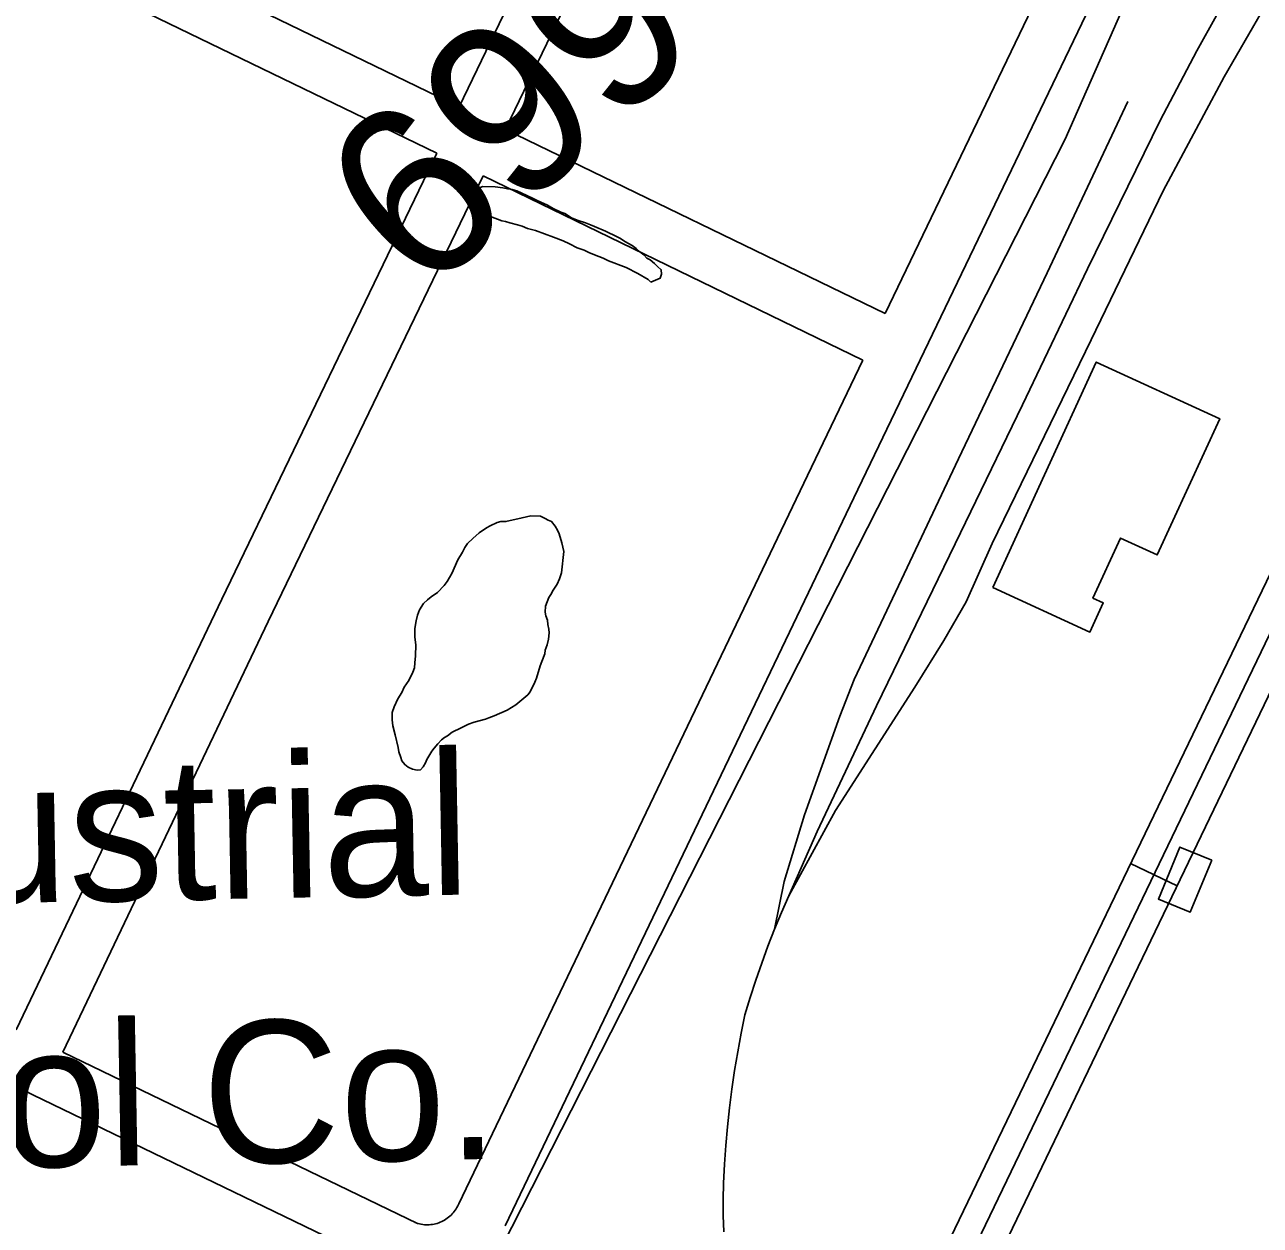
# Model space of a CAD drawing. Extents: x 3651524 to 3689615, y 505651 to 531377.
# Drawn here: x 3658111 to 3658830, y 514500 to 515199 of the extents above; entities that cross this region are included whole.
import ezdxf

# ---------------------------------------------------------------- set-up
doc = ezdxf.new("R2010")
doc.units = 0
for name, color, linetype in [('V-BLDG-IDEN', 7, 'Continuous'), ('V-BLDG-OTLN', 7, 'Continuous'), ('V-CHAN-NAID', 7, 'Continuous'), ('V-RAIL-TRAK', 7, 'Continuous'), ('V-ROAD-CNTR', 7, 'Continuous'), ('V-SITE-OTLN', 7, 'Continuous'), ('V-SITE-VEGE', 7, 'Continuous'), ('V-SURV-IDEN', 7, 'Continuous')]:
    doc.layers.add(name, color=color, linetype=linetype)

msp = doc.modelspace()

# ---------------------------------------------------------------- linework, layer by layer
at = {"layer": 'V-BLDG-OTLN'}
for points in [[(3658674.734, 514871.659), (3658734.927, 515002.987), (3658806.888, 514970.004), (3658770.517, 514890.653), (3658749.017, 514900.506), (3658732.992, 514865.542), (3658739.064, 514862.759), (3658731.267, 514845.746)], [(3658802.212, 514712.917), (3658789.705, 514682.668), (3658771.199, 514690.319), (3658783.706, 514720.568)]]:
    msp.add_lwpolyline(points, close=True, dxfattribs=at)
at = {"layer": 'V-RAIL-TRAK'}
for points in [[(3658556.047, 514692.128), (3658572.386, 514729.555), (3658607.05, 514802.826), (3658652.753, 514897.147), (3658691.966, 514978.172), (3658729.85, 515057.2), (3658772.277, 515143.728), (3658793.539, 515184.321), (3658805.067, 515204.847), (3658821.396, 515233.117), (3658864.908, 515313.255), (3658909.366, 515399.724)], [(3658629.236, 514813.633), (3658646.298, 514840.868), (3658659.155, 514863.388), (3658674.376, 514897.286), (3658731.97, 515015.935), (3658773.892, 515102.731), (3658809.378, 515169.113), (3658831.054, 515206.387), (3658868.26, 515270.684), (3658899.003, 515331.349), (3658918.18, 515370.223)], [(3658547.681, 514672.752), (3658553.315, 514700.568), (3658565.115, 514739.398), (3658585.589, 514796.801), (3658594.09, 514818.176), (3658619.821, 514872.626), (3658654.764, 514946.653), (3658706.466, 515055.044), (3658753.337, 515154.671)], [(3658518.079, 514496.558), (3658517.796, 514505.985), (3658517.739, 514515.416), (3658517.909, 514524.847), (3658518.466, 514535.83), (3658519.232, 514546.804), (3658520.205, 514557.758), (3658521.386, 514568.693), (3658522.775, 514579.602), (3658524.372, 514590.485), (3658526.175, 514601.336), (3658528.184, 514612.147), (3658530.398, 514622.922), (3658533.433, 514633.029), (3658536.681, 514643.07), (3658540.138, 514653.04), (3658543.806, 514662.936), (3658547.681, 514672.752), (3658551.76, 514682.484), (3658556.047, 514692.128), (3658583.17, 514741.962), (3658629.236, 514813.633)]]:
    msp.add_lwpolyline(points, dxfattribs=at)
at = {"layer": 'V-ROAD-CNTR'}
msp.add_line((3658755.003, 514710.943), (3658782.036, 514697.934), dxfattribs=at)
for points in [[(3658625.552, 515701.043), (3658465.356, 515362.112), (3658363.915, 515151.619)], [(3658652.407, 515687.658), (3658492.43, 515349.19), (3658390.905, 515138.523)], [(3658866.077, 515559.909), (3658612.093, 515031.2)], [(3658893.119, 515546.919), (3658593.84, 514923.921), (3658390.823, 514499.926)], [(3658624.913, 514440.617), (3658856.791, 514922.454), (3658872.825, 514959.399), (3658881.493, 514980.649), (3658881.927, 514994.757), (3658880.963, 515018.471), (3658882.318, 515039.902), (3658885.799, 515060.121), (3658898.032, 515086.328), (3659062.318, 515437.766), (3659096.019, 515511.452)], [(3658638.429, 514434.112), (3658870.434, 514916.213), (3658886.651, 514953.58), (3658896.403, 514977.486), (3658896.936, 514994.831), (3658895.982, 515018.302), (3658897.237, 515038.151), (3658900.241, 515055.596), (3658911.623, 515079.981), (3659075.933, 515431.47), (3659107.859, 515501.275)], [(3658651.945, 514427.607), (3658884.077, 514909.972), (3658900.477, 514947.761), (3658911.313, 514974.323), (3658911.945, 514994.905), (3658911.001, 515018.133), (3658912.156, 515036.4), (3658914.683, 515051.071), (3658925.214, 515073.634), (3659089.548, 515425.174), (3659119.699, 515491.098)], [(3658363.915, 515151.619), (3658123.84, 515268.106)], [(3658350.891, 515124.593), (3658111.005, 515240.988)], [(3658612.094, 515031.199), (3658390.905, 515138.522)], [(3658350.891, 515124.593), (3658225.73, 514864.878), (3658106.122, 514614.199)], [(3658377.881, 515111.497), (3658252.779, 514851.906), (3658133.135, 514601.149)], [(3658599.103, 515004.157), (3658377.882, 515111.497)], [(3658599.103, 515004.158), (3658566.79, 514936.895), (3658363.765, 514512.882)], [(3658326.616, 514474.367), (3657787.494, 514734.801)], [(3658339.666, 514501.381), (3658133.136, 514601.149)], [(3658363.706, 514512.757), (3658363.151, 514511.57), (3658362.708, 514510.729), (3658362.228, 514509.916), (3658361.707, 514509.123), (3658361.152, 514508.359), (3658360.559, 514507.621), (3658359.929, 514506.91), (3658359.27, 514506.235), (3658358.577, 514505.589), (3658357.853, 514504.977), (3658357.098, 514504.399), (3658356.321, 514503.86), (3658355.52, 514503.36), (3658354.694, 514502.899), (3658353.846, 514502.477), (3658352.979, 514502.095), (3658352.096, 514501.757), (3658351.193, 514501.46), (3658350.28, 514501.207), (3658349.36, 514501), (3658348.425, 514500.836), (3658347.483, 514500.716), (3658346.542, 514500.642), (3658345.596, 514500.614), (3658344.649, 514500.631), (3658343.707, 514500.693), (3658342.766, 514500.801), (3658341.827, 514500.955), (3658340.9, 514501.152), (3658339.99, 514501.392), (3658339.031, 514501.695), (3658338.227, 514501.985)]]:
    msp.add_lwpolyline(points, dxfattribs=at)
at = {"layer": 'V-SITE-OTLN'}
msp.add_lwpolyline([(3659916.883, 514741.587), (3659512.039, 513913.12), (3659329.007, 514006.281), (3659304.443, 514014.727), (3658980.548, 514131.512), (3658955.724, 514117.576), (3658945.822, 514112.976), (3658632.392, 514253.882), (3658609.256, 514298.508), (3658552.541, 514346.241), (3658354.413, 514420.329), (3658716.841, 515132.79), (3658910.205, 515571.707), (3658949.531, 515580.343), (3659222.548, 515382.445), (3659265.312, 515351.449), (3659798.564, 514872.069), (3659922.366, 514761.047)], close=True, dxfattribs=at)
at = {"layer": 'V-SITE-VEGE'}
msp.add_lwpolyline([(3658475.677, 515049.575), (3658473.953, 515051.142), (3658467.981, 515054.601), (3658461.251, 515058.085), (3658450.99, 515061.923), (3658447.748, 515063.533), (3658442.743, 515065.447), (3658439.495, 515066.805), (3658436.751, 515068.151), (3658432.743, 515069.529), (3658428.26, 515071.935), (3658424.512, 515073.562), (3658419.011, 515075.743), (3658408.497, 515079.587), (3658403.723, 515080.738), (3658400.726, 515082.087), (3658397.968, 515082.925), (3658393.448, 515084.068), (3658390.941, 515084.899), (3658388.928, 515085.211), (3658382.169, 515087.68), (3658377.418, 515089.589), (3658373.932, 515091.459), (3658372.235, 515094.037), (3658371.549, 515096.587), (3658372.386, 515099.346), (3658373.478, 515102.096), (3658375.053, 515104.077), (3658377.617, 515105.267), (3658384.947, 515105.056), (3658389.481, 515104.419), (3658392.246, 515103.833), (3658394.767, 515103.507), (3658397.525, 515102.67), (3658400.022, 515101.586), (3658403.764, 515099.706), (3658406.262, 515098.625), (3658409.504, 515097.011), (3658415.497, 515094.31), (3658418.732, 515092.444), (3658423.226, 515090.294), (3658425.476, 515089.47), (3658429.454, 515087.076), (3658433.202, 515085.452), (3658437.461, 515084.064), (3658440.466, 515082.966), (3658442.712, 515081.891), (3658449.211, 515079.173), (3658455.947, 515075.943), (3658457.939, 515074.874), (3658459.926, 515073.553), (3658462.164, 515072.224), (3658464.655, 515070.887), (3658467.131, 515069.046), (3658469.103, 515067.219), (3658471.579, 515065.376), (3658473.297, 515063.555), (3658475.292, 515062.486), (3658477.76, 515060.393), (3658479.478, 515058.572), (3658481.7, 515056.737), (3658481.882, 515054.202), (3658481.057, 515051.947)], close=True, dxfattribs=at)
for points in [[(3658388.186, 514910.186), (3658391.22, 514910.098), (3658400.644, 514912.355), (3658405.736, 514913.476), (3658411.294, 514913.312), (3658414.038, 514911.972), (3658415.779, 514910.909), (3658417.78, 514910.094), (3658419.982, 514907.499), (3658421.182, 514905.187), (3658422.126, 514902.883), (3658423.75, 514897.778), (3658424.434, 514895.23), (3658424.868, 514892.686), (3658423.5, 514880.333), (3658422.386, 514876.822), (3658421.028, 514873.572), (3658419.967, 514871.832), (3658418.653, 514870.101), (3658417.315, 514867.609), (3658416.254, 514865.87), (3658414.339, 514860.864), (3658413.985, 514857.334), (3658414.432, 514855.298), (3658415.37, 514852.74), (3658415.55, 514850.207), (3658416.228, 514847.405), (3658416.422, 514845.375), (3658416.062, 514841.591), (3658415.208, 514838.326), (3658414.11, 514835.324), (3658413.791, 514833.055), (3658412.144, 514828.549), (3658411.061, 514826.051), (3658409.086, 514819.026), (3658408.003, 514816.527), (3658405.316, 514811.039), (3658404.001, 514809.306), (3658397.001, 514803.437), (3658391.854, 514800.297), (3658384.42, 514796.971), (3658381.352, 514795.793), (3658379.308, 514795.093), (3658372.677, 514793.26), (3658369.355, 514792.091), (3658365.247, 514789.932), (3658359.867, 514787.558), (3658357.274, 514785.357), (3658355.476, 514784.396), (3658353.661, 514782.932), (3658351.574, 514780.714), (3658349.479, 514778.244), (3658348.164, 514776.511), (3658346.844, 514774.527), (3658345.24, 514771.539), (3658344.423, 514769.538), (3658343.094, 514767.3), (3658341.527, 514765.573), (3658339.497, 514765.379), (3658336.73, 514765.964), (3658334.234, 514767.048), (3658332.256, 514768.623), (3658330.543, 514770.695), (3658330.093, 514772.733), (3658328.928, 514776.055), (3658328.493, 514778.596), (3658326.683, 514785.985), (3658325.313, 514791.083), (3658324.909, 514794.636), (3658325.032, 514798.933), (3658326.138, 514802.189), (3658328.299, 514806.932), (3658330.683, 514810.66), (3658332.034, 514813.656), (3658334.678, 514817.627), (3658337.091, 514822.362), (3658337.922, 514824.869), (3658338.262, 514827.896), (3658338.631, 514831.93), (3658338.813, 514838.25), (3658338.187, 514842.822), (3658338.25, 514845.097), (3658338.078, 514847.884), (3658338.969, 514852.41), (3658339.821, 514855.675), (3658340.921, 514858.679), (3658343.303, 514862.405), (3658345.643, 514864.614), (3658347.716, 514866.324), (3658351.329, 514868.749), (3658355.242, 514872.937), (3658357.077, 514875.162), (3658359.744, 514879.89), (3658363.26, 514887.884), (3658365.921, 514892.361), (3658367.264, 514895.105), (3658368.845, 514897.335), (3658371.966, 514900.28), (3658375.599, 514903.465)], [(3658375.599, 514903.465), (3658379.982, 514906.375), (3658382.04, 514907.579), (3658386.145, 514909.486), (3658388.186, 514910.186)]]:
    msp.add_lwpolyline(points, dxfattribs=at)

# ---------------------------------------------------------------- texts
at = {"layer": 'V-BLDG-IDEN'}
for s, p in [('U. S. Industrial', (3657643.42, 514679.79)), ('Alcohol Co.', (3657820.158, 514528.806))]:
    msp.add_text(s, height=82.99983, rotation=1.0368, dxfattribs=at).set_placement(p)
at = {"layer": 'V-CHAN-NAID'}
msp.add_text('WESTWEGO TRAFFIC LIGHT (101.4)', height=100, rotation=37.493815, dxfattribs=at).set_placement((3656984.322, 514794.391))
at = {"layer": 'V-SURV-IDEN'}
msp.add_text('699+82.7', height=100, rotation=41.860385, dxfattribs=at).set_placement((3658343.222, 515039.518))

doc.saveas('drawing.dxf')
